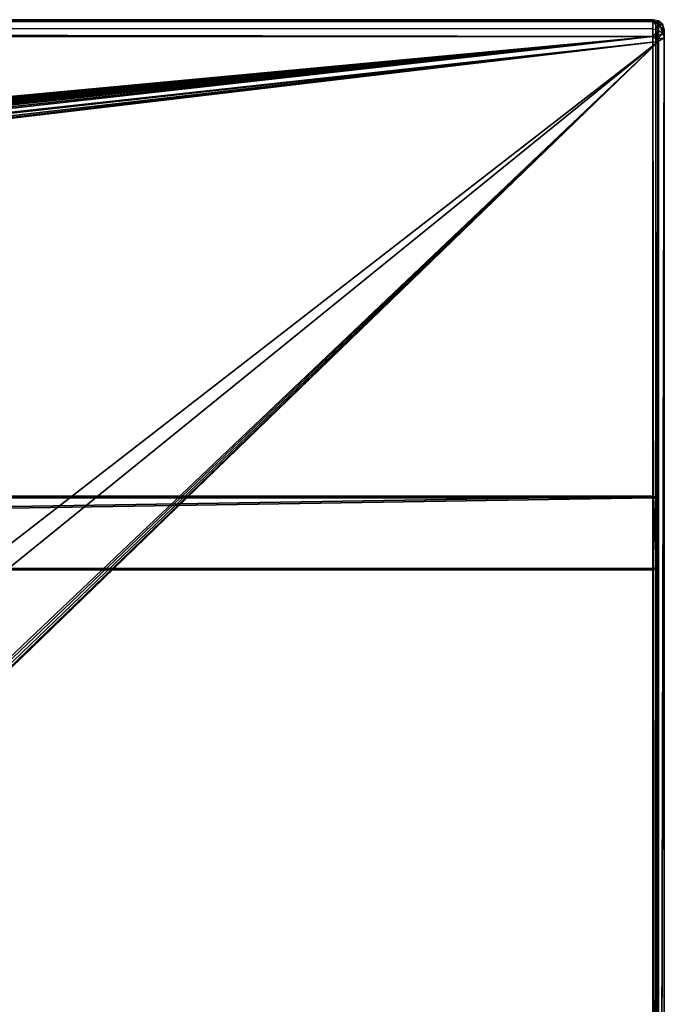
# Model space of a CAD drawing. Extents: x -398 to 398, y -1355 to -82.
# Tile 374 of 374: x 284 to 398, y -255 to -82. Entities that reach past the tile are written whole.
import ezdxf

# ---------------------------------------------------------------- set-up
doc = ezdxf.new("R2010")
doc.units = 0
doc.header["$MEASUREMENT"] = 0

msp = doc.modelspace()

# ---------------------------------------------------------------- linework, layer by layer
for points in [[(-395.5, -81.620033, 159.277496), (395.5, -81.620033, 159.277496), (-395.5, -83.209793, 156.733398)], [(-395.5, -83.209793, 156.733398), (395.5, -81.620033, 159.277496), (395.5, -83.209793, 156.733398)], [(-395.5, -81.938164, 160.655502), (395.5, -81.938164, 160.655502), (-395.5, -81.620033, 159.277496)], [(-395.5, -81.620033, 159.277496), (395.5, -81.938164, 160.655502), (395.5, -81.620033, 159.277496)], [(395.5, -525.467285, 437.803314), (395.5, -81.938164, 160.655502), (-395.5, -81.938164, 160.655502)], [(395.5, -525.467285, 437.803314), (-395.5, -81.938164, 160.655502), (-395.5, -525.467285, 437.803314)], [(395.5, -83.209793, 156.733398), (-395.5, -83.209793, 156.733398), (395.5, -84.587761, 156.415207)], [(395.5, -84.587761, 156.415207), (-395.5, -83.209793, 156.733398), (-395.5, -84.587761, 156.415207)], [(396.5, -83.437027, 156.875397), (395.5, -81.620033, 159.277496), (395.5, -83.209793, 156.733398)], [(395.5, -81.620033, 159.277496), (396.5, -83.437027, 156.875397), (396.5, -81.847267, 159.419495)], [(396, -82.051781, 160.726501), (396.5, -81.847267, 159.419495), (395.5, -81.620033, 159.277496)], [(396, -82.051781, 160.726501), (395.5, -81.620033, 159.277496), (395.5, -81.938164, 160.655502)], [(395.5, -81.938164, 160.655502), (395.999908, -525.353882, 437.732391), (395.999908, -82.051628, 160.726395)], [(395.999908, -525.353882, 437.732391), (395.5, -81.938164, 160.655502), (395.5, -525.467285, 437.803314)], [(396.5, -83.437027, 156.875397), (395.5, -84.587761, 156.415207), (395.5, -83.209793, 156.733398)], [(395.999908, -82.051628, 160.726395), (395.999908, -525.353882, 437.732391), (396.366211, -525.043213, 437.5383)], [(395.999908, -82.051628, 160.726395), (396.366211, -525.043213, 437.5383), (396.366211, -82.362244, 160.920502)], [(396.365997, -82.36219, 160.920395), (396.5, -81.847267, 159.419495), (396, -82.051781, 160.726501)], [(396.365997, -82.36219, 160.920395), (397.232086, -82.468086, 159.807404), (396.5, -81.847267, 159.419495)], [(396.5, -82.786209, 161.185394), (397.232086, -82.468086, 159.807404), (396.365997, -82.36219, 160.920395)], [(396.366211, -82.362244, 160.920502), (396.366211, -525.043213, 437.5383), (396.5, -524.619324, 437.273285)], [(396.366211, -82.362244, 160.920502), (396.5, -524.619324, 437.273285), (396.5, -82.786209, 161.185394)], [(396.5, -81.847267, 159.419495), (396.5, -83.437027, 156.875397), (397.232086, -84.057838, 157.263306)], [(396.5, -81.847267, 159.419495), (397.232086, -84.057838, 157.263306), (397.232086, -82.468086, 159.807404)], [(397.232086, -82.468086, 159.807404), (396.5, -82.786209, 161.185394), (397.5, -83.316132, 160.337402)], [(396.5, -82.786209, 161.185394), (396.5, -524.619324, 437.273285), (397.5, -83.316132, 160.337402)], [(397.232086, -82.468086, 159.807404), (397.232086, -84.057838, 157.263306), (397.5, -84.905891, 157.793198)], [(397.232086, -82.468086, 159.807404), (397.5, -84.905891, 157.793198), (397.5, -83.316132, 160.337402)], [(395.5, -528.116882, 433.562988), (395.5, -84.587761, 156.415207), (-395.5, -84.587761, 156.415207)], [(395.5, -528.116882, 433.562988), (-395.5, -84.587761, 156.415207), (-395.5, -528.116882, 433.562988)], [(395.5, -84.593063, 156.406799), (-395.5, -84.593063, 156.406799), (395.5, -84.587761, 156.415207)], [(395.5, -84.587761, 156.415207), (-395.5, -84.593063, 156.406799), (-395.5, -84.587761, 156.415207)], [(-395.5, -84.587761, 156.415207), (395.5, -84.587761, 156.415207), (-19.442101, -123.289597, 180.598801)], [(-395.5, -84.593063, 156.406799), (395.5, -84.593063, 156.406799), (-19.442101, -123.294899, 180.590302)], [(395.5, -84.587761, 156.415207), (-18.92588, -123.293701, 180.601395), (-19.442101, -123.289597, 180.598801)], [(395.5, -84.593063, 156.406799), (-18.92588, -123.299004, 180.592896), (-19.442101, -123.294899, 180.590302)], [(395.5, -84.587761, 156.415207), (-17.411341, -123.575104, 180.777206), (-18.92588, -123.293701, 180.601395)], [(395.5, -84.593063, 156.406799), (-17.411341, -123.580399, 180.768707), (-18.92588, -123.299004, 180.592896)], [(395.5, -84.587761, 156.415207), (-16.68099, -124.069504, 181.086197), (-17.411341, -123.575104, 180.777206)], [(395.5, -84.593063, 156.406799), (-16.68099, -124.074898, 181.077698), (-17.411341, -123.580399, 180.768707)], [(395.5, -84.587761, 156.415207), (-16.405661, -124.826897, 181.559402), (-16.68099, -124.069504, 181.086197)], [(395.5, -84.593063, 156.406799), (-16.405661, -124.832199, 181.550995), (-16.68099, -124.074898, 181.077698)], [(395.5, -84.587761, 156.415207), (-13.21059, -124.901604, 181.606094), (-16.405661, -124.826897, 181.559402)], [(395.5, -84.593063, 156.406799), (-13.21059, -124.906898, 181.597702), (-16.405661, -124.832199, 181.550995)], [(395.5, -84.587761, 156.415207), (-12.07785, -124.855698, 181.577393), (-13.21059, -124.901604, 181.606094)], [(395.5, -84.593063, 156.406799), (-12.07785, -124.861, 181.569), (-13.21059, -124.906898, 181.597702)], [(395.5, -84.587761, 156.415207), (-11.00898, -125.175003, 181.776993), (-12.07785, -124.855698, 181.577393)], [(395.5, -84.593063, 156.406799), (-11.00898, -125.180298, 181.768494), (-12.07785, -124.861, 181.569)], [(395.5, -84.587761, 156.415207), (-8.882593, -124.980698, 181.655502), (-11.00898, -125.175003, 181.776993)], [(395.5, -84.593063, 156.406799), (-8.882593, -124.985901, 181.647003), (-11.00898, -125.180298, 181.768494)], [(395.5, -84.587761, 156.415207), (-7.251131, -124.980698, 181.655502), (-8.882593, -124.980698, 181.655502)], [(395.5, -84.593063, 156.406799), (-7.251131, -124.985901, 181.647003), (-8.882593, -124.985901, 181.647003)], [(395.5, -84.587761, 156.415207), (-5.166427, -124.980698, 181.655502), (-7.251131, -124.980698, 181.655502)], [(395.5, -84.593063, 156.406799), (-5.166427, -124.985901, 181.647003), (-7.251131, -124.985901, 181.647003)], [(395.5, -84.587761, 156.415207), (-3.534964, -124.980698, 181.655502), (-5.166427, -124.980698, 181.655502)], [(395.5, -84.593063, 156.406799), (-3.534964, -124.985901, 181.647003), (-5.166427, -124.985901, 181.647003)], [(395.5, -84.587761, 156.415207), (-1.450192, -124.980698, 181.655502), (-3.534964, -124.980698, 181.655502)], [(395.5, -84.593063, 156.406799), (-1.450192, -124.985901, 181.647003), (-3.534964, -124.985901, 181.647003)], [(0.181306, -124.980698, 181.655502), (-1.450192, -124.980698, 181.655502), (395.5, -84.587761, 156.415207)], [(0.181306, -124.985901, 181.647003), (-1.450192, -124.985901, 181.647003), (395.5, -84.593063, 156.406799)], [(0.181306, -124.980698, 181.655502), (395.5, -84.587761, 156.415207), (11.76446, -123.883797, 180.970093)], [(0.181306, -124.985901, 181.647003), (395.5, -84.593063, 156.406799), (11.76446, -123.889099, 180.961594)], [(395.5, -84.587761, 156.415207), (13.03109, -123.814201, 180.926605), (11.76446, -123.883797, 180.970093)], [(395.5, -84.593063, 156.406799), (13.03109, -123.819504, 180.918198), (11.76446, -123.889099, 180.961594)], [(395.5, -84.587761, 156.415207), (15.76446, -123.883797, 180.970093), (13.03109, -123.814201, 180.926605)], [(395.5, -84.593063, 156.406799), (15.76446, -123.889099, 180.961594), (13.03109, -123.819504, 180.918198)], [(395.5, -84.587761, 156.415207), (17.03109, -123.814201, 180.926605), (15.76446, -123.883797, 180.970093)], [(395.5, -84.593063, 156.406799), (17.03109, -123.819504, 180.918198), (15.76446, -123.889099, 180.961594)], [(395.5, -84.587761, 156.415207), (19.76446, -123.883797, 180.970093), (17.03109, -123.814201, 180.926605)], [(395.5, -84.593063, 156.406799), (19.76446, -123.889099, 180.961594), (17.03109, -123.819504, 180.918198)], [(395.5, -84.587761, 156.415207), (21.03109, -123.814201, 180.926605), (19.76446, -123.883797, 180.970093)], [(395.5, -84.593063, 156.406799), (21.03109, -123.819504, 180.918198), (19.76446, -123.889099, 180.961594)], [(395.5, -84.587761, 156.415207), (22.087379, -124.411797, 181.300095), (21.03109, -123.814201, 180.926605)], [(395.5, -84.593063, 156.406799), (22.087379, -124.417099, 181.291595), (21.03109, -123.819504, 180.918198)], [(395.5, -84.587761, 156.415207), (22.495119, -125.431801, 181.937393), (22.087379, -124.411797, 181.300095)], [(395.5, -84.593063, 156.406799), (22.495119, -125.437103, 181.928894), (22.087379, -124.417099, 181.291595)], [(22.495119, -125.431801, 181.937393), (395.5, -84.587761, 156.415207), (22.162571, -126.362, 182.518707)], [(22.162571, -126.362, 182.518707), (395.5, -84.587761, 156.415207), (396.5, -85.435806, 156.945206)], [(22.495119, -125.437103, 181.928894), (395.5, -84.593063, 156.406799), (22.162571, -126.367302, 182.510193)], [(22.162571, -126.367302, 182.510193), (395.5, -84.593063, 156.406799), (396.5, -85.441109, 156.936707)], [(395.5, -84.587761, 156.415207), (396.5, -83.437027, 156.875397), (396, -84.701378, 156.486206)], [(395.5, -84.587761, 156.415207), (395.999908, -528.003418, 433.492096), (395.999908, -84.701233, 156.486099)], [(395.999908, -528.003418, 433.492096), (395.5, -84.587761, 156.415207), (395.5, -528.116882, 433.562988)], [(396, -84.706673, 156.477798), (395.5, -84.587761, 156.415207), (395.5, -84.593063, 156.406799)], [(395.5, -84.587761, 156.415207), (396, -84.706673, 156.477798), (396, -84.701378, 156.486206)], [(395.5, -84.587761, 156.415207), (395.999908, -84.701233, 156.486099), (396.5, -85.435806, 156.945206)], [(395.5, -84.593063, 156.406799), (395.999908, -84.706528, 156.477707), (396.5, -85.441109, 156.936707)], [(395.999908, -84.701233, 156.486099), (395.999908, -528.003418, 433.492096), (396.366211, -527.69281, 433.298004)], [(395.999908, -84.701233, 156.486099), (396.366211, -527.69281, 433.298004), (396.366211, -85.011833, 156.680206)], [(396.5, -85.435806, 156.945206), (395.999908, -84.701233, 156.486099), (396.366211, -85.011833, 156.680206)], [(396.5, -85.441109, 156.936707), (395.999908, -84.706528, 156.477707), (396.366211, -85.017143, 156.671799)], [(396, -84.701378, 156.486206), (396.5, -83.437027, 156.875397), (397.232086, -84.057838, 157.263306)], [(396, -84.701378, 156.486206), (397.232086, -84.057838, 157.263306), (396.365997, -85.011787, 156.680206)], [(396, -84.701378, 156.486206), (396, -84.706673, 156.477798), (396.365997, -85.017082, 156.671707)], [(396, -84.701378, 156.486206), (396.365997, -85.017082, 156.671707), (396.365997, -85.011787, 156.680206)], [(396.365997, -85.011787, 156.680206), (397.232086, -84.057838, 157.263306), (397.5, -84.905891, 157.793198)], [(396.365997, -85.011787, 156.680206), (397.5, -84.905891, 157.793198), (396.5, -85.435806, 156.945206)], [(396.365997, -85.011787, 156.680206), (396.365997, -85.017082, 156.671707), (396.5, -85.441109, 156.936707)], [(396.365997, -85.011787, 156.680206), (396.5, -85.441109, 156.936707), (396.5, -85.435806, 156.945206)], [(396.366211, -85.011833, 156.680206), (396.366211, -527.69281, 433.298004), (396.5, -527.268921, 433.033112)], [(396.366211, -85.011833, 156.680206), (396.5, -527.268921, 433.033112), (396.5, -85.435806, 156.945206)], [(397.5, -83.316132, 160.337402), (396.5, -524.619324, 437.273285), (397.5, -525.14917, 436.425293)], [(397.5, -526.739014, 433.881104), (397.5, -84.905891, 157.793198), (396.5, -527.268921, 433.033112)], [(396.5, -527.268921, 433.033112), (397.5, -84.905891, 157.793198), (396.5, -85.435806, 156.945206)], [(397.5, -525.14917, 436.425293), (397.5, -526.739014, 433.881104), (397.5, -83.316132, 160.337402)], [(397.5, -83.316132, 160.337402), (397.5, -526.739014, 433.881104), (397.5, -84.905891, 157.793198)], [(-9.945962, -414.937714, 362.84079), (-28.1714, -414.638489, 362.653809), (396.5, -85.435806, 156.945206)], [(396.5, -85.435806, 156.945206), (-28.1714, -414.638489, 362.653809), (17.03109, -130.441605, 185.067902)], [(-9.945962, -414.943115, 362.832306), (-28.1714, -414.643799, 362.645386), (396.5, -85.441109, 156.936707)], [(396.5, -85.441109, 156.936707), (-28.1714, -414.643799, 362.645386), (17.03109, -130.446899, 185.059402)], [(49.475079, -414.995087, 362.876709), (-9.945962, -414.937714, 362.84079), (396.5, -85.435806, 156.945206)], [(49.475079, -415.000397, 362.868195), (-9.945962, -414.943115, 362.832306), (396.5, -85.441109, 156.936707)], [(396.5, -85.435806, 156.945206), (17.03109, -130.441605, 185.067902), (18.08737, -129.843903, 184.694397)], [(396.5, -85.441109, 156.936707), (17.03109, -130.446899, 185.059402), (18.08737, -129.849197, 184.685898)], [(396.5, -85.435806, 156.945206), (18.08737, -129.843903, 184.694397), (18.495119, -128.824005, 184.057098)], [(396.5, -85.441109, 156.936707), (18.08737, -129.849197, 184.685898), (18.495119, -128.8293, 184.048599)], [(396.5, -85.435806, 156.945206), (18.495119, -128.824005, 184.057098), (21.27578, -126.979797, 182.904694)], [(396.5, -85.441109, 156.936707), (18.495119, -128.8293, 184.048599), (21.27578, -126.9851, 182.896194)], [(396.5, -85.435806, 156.945206), (21.27578, -126.979797, 182.904694), (22.162571, -126.362, 182.518707)], [(396.5, -85.441109, 156.936707), (21.27578, -126.9851, 182.896194), (22.162571, -126.367302, 182.510193)], [(396.5, -85.435806, 156.945206), (51.0299, -415.12619, 362.958588), (49.475079, -414.995087, 362.876709)], [(396.5, -85.441109, 156.936707), (51.0299, -415.1315, 362.950104), (49.475079, -415.000397, 362.868195)], [(396.5, -85.435806, 156.945206), (52.238411, -415.965912, 363.483307), (51.0299, -415.12619, 362.958588)], [(396.5, -85.441109, 156.936707), (52.238411, -415.971191, 363.474792), (51.0299, -415.1315, 362.950104)], [(396.5, -85.435806, 156.945206), (52.691601, -417.234589, 364.276093), (52.238411, -415.965912, 363.483307)], [(396.5, -85.441109, 156.936707), (52.691601, -417.239899, 364.267609), (52.238411, -415.971191, 363.474792)], [(396.5, -527.268921, 433.033112), (52.317871, -418.394897, 365.001099), (396.5, -85.435806, 156.945206)], [(396.5, -85.435806, 156.945206), (52.317871, -418.394897, 365.001099), (52.691601, -417.234589, 364.276093)], [(396.5, -85.441109, 156.936707), (396.5, -527.27417, 433.024597), (52.317871, -418.400208, 364.992615)], [(396.5, -85.441109, 156.936707), (52.317871, -418.400208, 364.992615), (52.691601, -417.239899, 364.267609)], [(396.5, -85.435806, 156.945206), (396.5, -527.268921, 433.033112), (396.5, -85.441109, 156.936707)], [(396.5, -527.268921, 433.033112), (396.5, -527.27417, 433.024597), (396.5, -85.441109, 156.936707)], [(-395.5, -165.894897, 213.117493), (395.5, -165.894897, 213.117493), (-395.5, -165.630005, 213.541504)], [(-395.5, -165.630005, 213.541504), (395.5, -165.894897, 213.117493), (395.5, -165.630005, 213.541504)], [(-395.5, -178.350693, 221.490295), (-395.5, -165.630005, 213.541504), (395.5, -165.630005, 213.541504)], [(-395.5, -178.350693, 221.490295), (395.5, -165.630005, 213.541504), (395.5, -178.350693, 221.490295)], [(-395.5, -178.615601, 221.066299), (-395.5, -165.894897, 213.117493), (395.5, -165.894897, 213.117493)], [(-395.5, -178.615601, 221.066299), (395.5, -165.894897, 213.117493), (395.5, -178.615601, 221.066299)], [(395.5, -178.350693, 221.490295), (395.5, -165.630005, 213.541504), (396, -165.743607, 213.612503)], [(396, -166.008499, 213.188507), (395.5, -165.630005, 213.541504), (395.5, -165.894897, 213.117493)], [(395.5, -165.630005, 213.541504), (396, -166.008499, 213.188507), (396, -165.743607, 213.612503)], [(395.5, -178.350693, 221.490295), (396, -165.743607, 213.612503), (396, -178.237106, 221.419296)], [(395.5, -178.615601, 221.066299), (395.5, -165.894897, 213.117493), (396, -166.008499, 213.188507)], [(395.5, -178.615601, 221.066299), (396, -166.008499, 213.188507), (396, -178.501999, 220.9953)], [(396, -178.237106, 221.419296), (396, -165.743607, 213.612503), (396.365997, -166.054001, 213.806503)], [(396, -165.743607, 213.612503), (396, -166.008499, 213.188507), (396.365997, -166.319, 213.382401)], [(396, -165.743607, 213.612503), (396.365997, -166.319, 213.382401), (396.365997, -166.054001, 213.806503)], [(396, -178.501999, 220.9953), (396, -166.008499, 213.188507), (396.365997, -166.319, 213.382401)], [(396, -178.237106, 221.419296), (396.365997, -166.054001, 213.806503), (396.365997, -177.926697, 221.225296)], [(396, -178.501999, 220.9953), (396.365997, -166.319, 213.382401), (396.365997, -178.191605, 220.8013)], [(396.365997, -177.926697, 221.225296), (396.365997, -166.054001, 213.806503), (396.5, -166.477997, 214.071396)], [(396.365997, -166.054001, 213.806503), (396.365997, -166.319, 213.382401), (396.5, -166.742996, 213.6474)], [(396.365997, -166.054001, 213.806503), (396.5, -166.742996, 213.6474), (396.5, -166.477997, 214.071396)], [(396.365997, -178.191605, 220.8013), (396.365997, -166.319, 213.382401), (396.5, -166.742996, 213.6474)], [(396.365997, -177.926697, 221.225296), (396.5, -166.477997, 214.071396), (396.5, -177.502594, 220.960403)], [(396.5, -166.742996, 213.6474), (396.5, -166.477997, 214.071396), (396.5, -177.767593, 220.536407)], [(396.5, -177.767593, 220.536407), (396.5, -166.477997, 214.071396), (396.5, -177.502594, 220.960403)], [(396.365997, -178.191605, 220.8013), (396.5, -166.742996, 213.6474), (396.5, -177.767593, 220.536407)], [(-395.5, -178.615601, 221.066299), (395.5, -178.615601, 221.066299), (-395.5, -178.350693, 221.490295)], [(-395.5, -178.350693, 221.490295), (395.5, -178.615601, 221.066299), (395.5, -178.350693, 221.490295)], [(396, -178.237106, 221.419296), (395.5, -178.615601, 221.066299), (395.5, -178.350693, 221.490295)], [(395.5, -178.615601, 221.066299), (396, -178.237106, 221.419296), (396, -178.501999, 220.9953)], [(396, -178.501999, 220.9953), (396, -178.237106, 221.419296), (396.365997, -177.926697, 221.225296)], [(396, -178.501999, 220.9953), (396.365997, -177.926697, 221.225296), (396.365997, -178.191605, 220.8013)], [(396.365997, -178.191605, 220.8013), (396.365997, -177.926697, 221.225296), (396.5, -177.502594, 220.960403)], [(396.365997, -178.191605, 220.8013), (396.5, -177.502594, 220.960403), (396.5, -177.767593, 220.536407)]]:
    msp.add_3dface(points)

doc.saveas('drawing.dxf')
